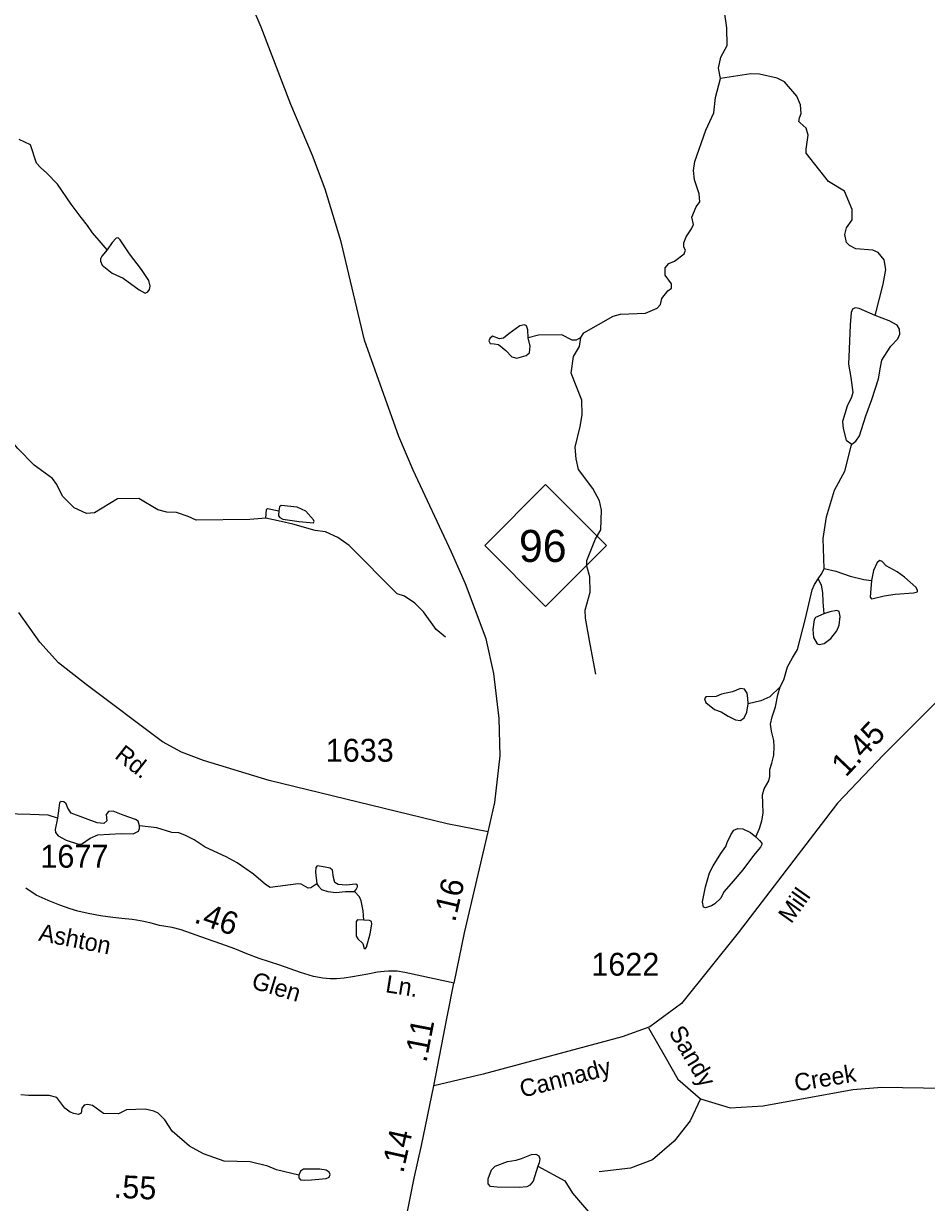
# Model space of a CAD drawing. Extents: x 2056842 to 2160602, y 826753 to 1016856.
# Drawn here: x 2122290 to 2127224, y 880850 to 887294 of the extents above; entities that cross this region are included whole.
import ezdxf

# ---------------------------------------------------------------- set-up
doc = ezdxf.new("R2010")
doc.units = 0
for name, color, linetype in [('Exist Hydrographic Misc Water Feature', 7, 'Continuous'), ('Exist Road Non-System Type 51', 7, 'Continuous'), ('Exist Road Non-System Type 51 Label', 7, 'Continuous'), ('Exist Road Primary NC Attributed', 7, 'Continuous'), ('Exist Road Primary NC Service Mileage Hundredths English Label', 7, 'Continuous'), ('Exist Road Primary NC Shield CELL', 7, 'Continuous'), ('Exist Road Primary NC Shield Number Label', 7, 'Continuous'), ('Exist Road Secondary Mileage Hundredths English Label', 7, 'Continuous'), ('Exist Road Secondary Type 51 Attributed', 7, 'Continuous'), ('Exist Road Secondary Type 51 Label', 7, 'Continuous'), ('Exist Road Secondary Type 51 Number Label', 7, 'Continuous')]:
    doc.layers.add(name, color=color, linetype=linetype)

msp = doc.modelspace()

# ---------------------------------------------------------------- linework, layer by layer
at = {"layer": 'Exist Hydrographic Misc Water Feature'}
for points in [[(2126099.1, 886994.1), (2126087, 887050.1), (2126100.8, 887110.2), (2126134.4, 887174.2), (2126134, 887270.3), (2126119.3, 887371.5), (2126111.2, 887438), (2126088.9, 887510), (2126040.7, 887583.7), (2126010.1, 887655.6), (2126010.1, 887699.7), (2126022, 887751.7), (2126037.6, 887787.7), (2126081.5, 887855.9), (2126181, 887972.3), (2126212.7, 888025.2), (2126233.5, 888106.3), (2126240.8, 888170.7), (2126240.8, 888297.5), (2126239.7, 888466.7)], [(2125335.5, 885578.9), (2125351.5, 885603), (2125512.9, 885693.8), (2125552.9, 885706), (2125689, 885710.6), (2125752.8, 885738.8), (2125770.6, 885758.9), (2125778.4, 885791), (2125810.2, 885833.1), (2125830.3, 885847.1), (2125830.3, 885871.1), (2125795.9, 885919), (2125795.7, 885958.9), (2125815.8, 885983.1), (2125847.7, 885995.2), (2125899.4, 886035.5), (2125907.2, 886055.5), (2125899.2, 886071.4), (2125899.2, 886095.4), (2125910.9, 886127.5), (2125940.6, 886171.5), (2125950.7, 886195.6), (2125942.5, 886235.5), (2125966.3, 886291.6), (2125986.2, 886319.8), (2125982.1, 886363.7), (2125955.8, 886439.5), (2125951.5, 886491.5), (2125959.3, 886539.6), (2126018.5, 886711.9), (2126062, 886806), (2126071.7, 886890), (2126099.1, 886994.1)], [(2126944.2, 885698.7), (2126988, 885870.2), (2127001.4, 885950.3), (2126993.4, 886002.2), (2126961.2, 886042), (2126931.2, 886056), (2126839.2, 886063.5), (2126802.9, 886081.4), (2126786.9, 886097.3), (2126778.7, 886141.3), (2126786.7, 886177.3), (2126818.5, 886221.4), (2126818.3, 886277.3), (2126775.8, 886377.2), (2126689.5, 886430.8), (2126566.9, 886586.3), (2126566, 886606.7), (2126577.5, 886683.6), (2126567.1, 886722), (2126534.3, 886752), (2126526.3, 886758), (2126529.9, 886778.1), (2126540, 886802.1), (2126535.7, 886850.1), (2126515.4, 886897.9), (2126449.2, 886975.6), (2126409.2, 886995.5), (2126311, 887017.1), (2126265, 887018.8), (2126099.1, 886994.1)], [(2122746.5, 886058), (2122702.9, 886107.9), (2122667.6, 886150.5), (2122639.5, 886190), (2122605.3, 886234.9), (2122550.7, 886306.7), (2122476.3, 886416.3), (2122418, 886476), (2122382, 886507.8), (2122361.7, 886531.7), (2122327.4, 886631.7), (2122265.3, 886661.3)], [(2122348.9, 884880), (2122258.7, 884971.6), (2122192.5, 885049.3), (2122152.3, 885067.1), (2121999.7, 885198.5), (2121839, 885391.6), (2121826.7, 885435.6), (2121810.7, 885461.5), (2121786.5, 885481.4), (2121754.5, 885493.3), (2121714.5, 885525.1), (2121558.3, 885578.4), (2121482, 885622), (2121369.8, 885665.6), (2121341.7, 885679.4), (2121305.4, 885721.2), (2121273.4, 885745.1), (2121203.5, 885766.8), (2120955, 885871.8), (2120698.5, 886002.6), (2120654.2, 886042.4), (2120635.9, 886098.2), (2120661.6, 886198.3), (2120665.3, 886258.4)], [(2122746.5, 886058), (2122718.5, 886022.7), (2122710.2, 886008.1), (2122710.2, 885994.6), (2122720.6, 885972.8), (2122773.5, 885929.1), (2122833.8, 885902.1), (2122922.1, 885838.7), (2122955.3, 885821), (2122969.9, 885827.3), (2122979.2, 885839.8), (2122981.3, 885859.5), (2122975.1, 885889.6), (2122934.5, 885949.9), (2122869.1, 886036.2), (2122817.2, 886112.1), (2122807.8, 886122.5), (2122796.4, 886120.4), (2122774.6, 886096.5), (2122746.5, 886058)], [(2126944.2, 885698.7), (2126856.9, 885736.1), (2126835.1, 885740.3), (2126820.5, 885733), (2126812.2, 885714.3), (2126808.1, 885646.7), (2126801.8, 885513.7), (2126798.7, 885432.6), (2126810.2, 885358.8), (2126821.6, 885276.7), (2126815.3, 885251.2), (2126790.4, 885202.3), (2126765.5, 885118.1), (2126768.6, 885079.7), (2126786.3, 885016.3), (2126815.8, 884995.7)], [(2126815.8, 884995.7), (2126839.2, 885011.7), (2126859, 885040.8), (2126892.2, 885149.9), (2126926.5, 885238.3), (2126962.9, 885351.6), (2126973.2, 885415), (2126980.5, 885453.4), (2126994, 885474.2), (2127030.4, 885530.3), (2127067.8, 885570.9), (2127078.2, 885596.8), (2127076.1, 885623.9), (2127064.6, 885645.7), (2127020, 885668.6), (2126944.2, 885698.7)], [(2125047.4, 885576), (2125046.4, 885619.7), (2125038.1, 885642.6), (2125027.7, 885646.7), (2125001.7, 885642.6), (2124941.4, 885597.9), (2124913.4, 885575), (2124890.5, 885570.8), (2124852.1, 885584.4), (2124837.6, 885572.9), (2124833.4, 885559.4), (2124840.7, 885545.9), (2124862.5, 885542.8), (2124886.4, 885539.7), (2124925.9, 885506.4), (2124958.1, 885473.1), (2124985.1, 885465.9), (2125036, 885480.4), (2125055.7, 885495), (2125057.8, 885530.3), (2125047.4, 885576)], [(2125335.5, 885578.9), (2125309.2, 885563.6), (2125287.5, 885562.8), (2125231.6, 885592.6), (2125103.4, 885590), (2125047.4, 885576)], [(2125417.5, 883737.7), (2125386.8, 883901.5), (2125360.1, 884043.3), (2125359.9, 884087.4), (2125385.8, 884185.5), (2125385.1, 884269.4), (2125368.9, 884327.3), (2125368.7, 884359.4), (2125416.3, 884477.5), (2125444.2, 884525.7), (2125447.7, 884633.6), (2125437.4, 884685.6), (2125401.1, 884753.4), (2125322.8, 884857.1), (2125310.5, 884915), (2125304.1, 884979), (2125331.6, 885091), (2125343.5, 885155.1), (2125341.1, 885235.1), (2125282.4, 885382.8), (2125295.9, 885474.9), (2125327.7, 885529), (2125335.5, 885578.9)], [(2126664.7, 884314.7), (2126660.6, 884479.9), (2126677.4, 884597), (2126720.9, 884743.2), (2126778.5, 884847.4), (2126811.9, 884983.6), (2126815.8, 884995.7)], [(2123614.3, 884589.6), (2123526.1, 884583.2), (2123234.1, 884579.9), (2123190.3, 884599.7), (2123125.9, 884621.4), (2123074, 884623.2), (2123024, 884635), (2122919.8, 884698.4), (2122803.7, 884696), (2122678.3, 884619.5), (2122634.2, 884615.3), (2122565.9, 884647), (2122503.8, 884710.6), (2122471.6, 884774.5), (2122447.6, 884806.4), (2122348.9, 884880)], [(2123614.3, 884589.6), (2123617, 884638.3), (2123623.2, 884643.5), (2123684.5, 884631)], [(2123684.5, 884631), (2123683.5, 884602.9), (2123690.7, 884593.6), (2123707.4, 884584.2), (2123796.7, 884571.8), (2123874.6, 884564.5), (2123878.8, 884571.8), (2123874.6, 884581.1), (2123832, 884627.9), (2123785.3, 884649.7), (2123698, 884659.1), (2123688.7, 884652.8), (2123684.5, 884631)], [(2124596.7, 883940.1), (2124544.6, 883981.8), (2124476.1, 884077.4), (2124428, 884125.2), (2124372, 884163.1), (2124331.8, 884176.8), (2124068.7, 884441.6), (2124008.4, 884485.3), (2123940.6, 884515), (2123884.6, 884522.8), (2123762.4, 884557.2), (2123698, 884571.8), (2123614.3, 884589.6)], [(2126632.5, 884258.8), (2126652.3, 884288.7), (2126664.7, 884314.7)], [(2126664.7, 884314.7), (2126728.1, 884300.1), (2126808.1, 884273.1), (2126881.8, 884254.4), (2126924.4, 884250.3)], [(2126924.4, 884250.3), (2126918.2, 884182.7), (2126917.1, 884158.8), (2126923.4, 884149.4), (2126932.7, 884150.5), (2126993, 884166.1), (2127053.2, 884175.4), (2127152.9, 884181.7), (2127174.8, 884186.9), (2127175.8, 884196.2), (2127165.4, 884212.8), (2127104.1, 884266.9), (2127064.6, 884297), (2127004.4, 884329.2), (2126982.6, 884354.2), (2126970.1, 884358.3), (2126954.5, 884348), (2126934.8, 884304.3), (2126924.4, 884250.3)], [(2126424.8, 883669), (2126444.5, 883706.7), (2126465.3, 883778.4), (2126491.3, 883826.2), (2126520.3, 883873), (2126534.9, 883928.1), (2126562.9, 884041.3), (2126599.3, 884198.5), (2126611.8, 884227.6), (2126632.5, 884258.8)], [(2126632.5, 884258.8), (2126648.1, 884224.1), (2126656.4, 884184.6), (2126657.5, 884133.6), (2126663.7, 884067.1)], [(2126663.7, 884067.1), (2126618, 884047.4), (2126610.7, 884033.9), (2126603.4, 883981.9), (2126607.6, 883937.2), (2126626.3, 883903.9), (2126637.7, 883899.8), (2126665.8, 883906), (2126702.1, 883932), (2126734.3, 883973.6), (2126747.8, 884004.8), (2126753, 884053.6), (2126746.8, 884079.6), (2126734.3, 884085.8), (2126695.9, 884078.6), (2126663.7, 884067.1)], [(2126424.8, 883669), (2126368.7, 883614.2), (2126319.9, 883591.3), (2126249.2, 883574.7)], [(2126291.8, 882849), (2126311.6, 882893.3), (2126324, 882935.9), (2126331.3, 882977.5), (2126329.2, 883031.5), (2126328.2, 883077.2), (2126336.5, 883111.5), (2126362.5, 883155.2), (2126368.7, 883178.1), (2126368.7, 883215.5), (2126380.1, 883251.8), (2126390.5, 883294.5), (2126392.6, 883341.2), (2126390.5, 883374.5), (2126378, 883425.8), (2126372.8, 883463.3), (2126381.2, 883504.8), (2126398.8, 883558.9), (2126411.3, 883625.4), (2126424.8, 883669)], [(2126249.2, 883574.7), (2126247.2, 883605.9), (2126244, 883632.9), (2126229.5, 883654.7), (2126207.7, 883658.9), (2126164.1, 883641.2), (2126104.8, 883627.7), (2126075.8, 883616.2), (2126018.6, 883614.2), (2126011.4, 883602.7), (2126018.6, 883583), (2126065.4, 883543.5), (2126102.8, 883531), (2126140.2, 883507.1), (2126180.7, 883488.4), (2126207.7, 883484.2), (2126228.5, 883498.8), (2126242, 883530), (2126249.2, 883574.7)], [(2122476.5, 882951.2), (2122424.5, 882966.8), (2122326.9, 882971), (2122187.6, 882973.5), (2122120.2, 882964.7), (2122045.5, 882967), (2121959.5, 882988.6), (2121873.2, 883026.2), (2121774.3, 883157.4), (2121744.2, 883212.5), (2121712.3, 883249.4), (2121643.4, 883299.8)], [(2122924.2, 882908.6), (2122915.8, 882933.6), (2122901.3, 882942.9), (2122833.8, 882966.8), (2122779.8, 882988.6), (2122753.8, 882987.6), (2122742.4, 882969.9), (2122744.5, 882935.6), (2122728.9, 882921.1), (2122692.5, 882925.2), (2122550.2, 882977.2), (2122532.6, 883004.2), (2122523.2, 883029.2), (2122510.7, 883039.6), (2122495.2, 883041.6), (2122486.8, 883034.4), (2122483.7, 883004.2), (2122476.5, 882951.2)], [(2122476.5, 882951.2), (2122463, 882888.9), (2122465, 882871.2), (2122479.6, 882853.5), (2122523.2, 882830.7), (2122584.5, 882809.9), (2122607.3, 882808.8), (2122654.1, 882841.1), (2122696.7, 882858.7), (2122823.4, 882866), (2122889.9, 882865), (2122919, 882879.5), (2122924.2, 882893), (2122924.2, 882908.6)], [(2123892.3, 882591.8), (2123860.1, 882569), (2123845.5, 882566.9), (2123807.1, 882588.7), (2123790.5, 882590.8), (2123637.8, 882571), (2123612.9, 882587.9), (2123546.4, 882644), (2123457, 882706.4), (2123398.2, 882739), (2123281.9, 882792.4), (2123223.3, 882832.1), (2123171.4, 882857.1), (2123139.2, 882869.5), (2123100.7, 882871.6), (2123018.7, 882897.6), (2122924.2, 882908.6)], [(2126291.8, 882849), (2126311.6, 882827.4), (2126325.1, 882812.8), (2126325.1, 882805.5), (2126316.8, 882791), (2126279.4, 882745.3), (2126220.1, 882667.3), (2126157.8, 882593.5), (2126116.3, 882546.7), (2126100.7, 882513.5), (2126068.5, 882482.3), (2126049.8, 882471.9), (2126016.6, 882459.4), (2126005.1, 882463.6), (2126001, 882492.7), (2126016.6, 882575.8), (2126039.4, 882651.7), (2126059.1, 882689.1), (2126099.7, 882757.7), (2126128.7, 882795.2), (2126136, 882818), (2126154.7, 882859.6), (2126172.4, 882885.6), (2126194.2, 882892.9), (2126220.1, 882891.8), (2126262.7, 882872.1), (2126291.8, 882849)], [(2124097.9, 882549.2), (2124107.3, 882559.6), (2124115.6, 882575.2), (2124114.5, 882584.5), (2124105.2, 882588.7), (2124052.2, 882584.5), (2124009.6, 882587.7), (2123992, 882599.1), (2123983.7, 882625.1), (2123978.5, 882665.6), (2123966, 882677), (2123939, 882683.3), (2123895.4, 882689.5), (2123887.1, 882681.2), (2123885, 882654.2), (2123892.3, 882591.8)], [(2123892.3, 882591.8), (2123901.6, 882579.3), (2123918.2, 882560.6), (2123952.5, 882549.2), (2123996.1, 882544), (2124050.1, 882550.2), (2124097.9, 882549.2)], [(2124149.9, 882393.3), (2124145.7, 882443.2), (2124135.3, 882498.3), (2124126, 882521.1), (2124097.9, 882549.2)], [(2124149.9, 882393.3), (2124114.5, 882394.3), (2124107.3, 882385), (2124107.3, 882351.7), (2124107.3, 882305), (2124116.6, 882291.4), (2124144.7, 882264.4), (2124151.9, 882238.4), (2124159.2, 882238.4), (2124163.4, 882245.7), (2124184.1, 882317.4), (2124193.5, 882371.5), (2124191.4, 882385), (2124181, 882390.2), (2124149.9, 882393.3)], [(2123794.6, 880997.9), (2123671.7, 881028.4), (2123625.8, 881048.2), (2123529.4, 881071.8), (2123385.5, 881075.2), (2123273.5, 881114.6), (2123197.4, 881157.9), (2123102.9, 881239.9), (2123062.7, 881301.8), (2123026.4, 881337.5), (2123002.4, 881349.4), (2122954.5, 881359.2), (2122853.5, 881355.8), (2122808.9, 881334), (2122727.8, 881335), (2122667.6, 881379.7), (2122639.6, 881384.9), (2122620.9, 881380.8), (2122608.4, 881364.1), (2122605.3, 881338.2), (2122589.7, 881329.8), (2122564.8, 881335), (2122545, 881343.4), (2122515.9, 881365.2), (2122471.3, 881423.4), (2122429.7, 881433.8), (2122316.5, 881433.8), (2122275, 881437.9)], [(2125101.4, 881047.2), (2125074.4, 880966.1), (2125056.7, 880943.2), (2125040.1, 880934.9), (2124998.6, 880931.8), (2124879.1, 880932.8), (2124841.7, 880937), (2124829.3, 880950.5), (2124829.3, 880978.6), (2124846.9, 881028.4), (2124867.7, 881047.2), (2124934.2, 881074.2), (2124983, 881081.5), (2125012.1, 881089.8), (2125065.1, 881111.6), (2125088.9, 881112.6), (2125105.6, 881104.3), (2125111.8, 881087.7), (2125107.6, 881066.9), (2125101.4, 881047.2)], [(2123794.6, 880997.9), (2123793.6, 880984.4), (2123804, 880974), (2123826.8, 880970.9), (2123864.2, 880974), (2123944.2, 880980.2), (2123959.8, 880988.5), (2123965, 881003.1), (2123959.8, 881015.6), (2123944.2, 881025.9), (2123909.9, 881031.1), (2123820.6, 881032.2), (2123802.9, 881020.7), (2123794.6, 880997.9)], [(2125101.4, 881047.2), (2125247.8, 880967.4), (2125290, 880899.5), (2125388.4, 880786.1)]]:
    msp.add_lwpolyline(points, dxfattribs=at)
at = {"layer": 'Exist Road Non-System Type 51'}
for points in [[(2125705.7, 881804.4), (2125796.3, 881644.9), (2125864.7, 881523.3), (2125990.1, 881416.8)], [(2125990.1, 881416.8), (2126150.7, 881366.4), (2126331.2, 881377.8), (2126822.5, 881466.2), (2126980.2, 881479.5), (2127320.3, 881473.8), (2127637.7, 881460.5), (2128621, 881448.1)], [(2125990.1, 881416.8), (2125933.1, 881295.1), (2125845.7, 881184.8), (2125727.9, 881082.1), (2125606.3, 881036.5), (2125435.3, 881017.4)]]:
    msp.add_lwpolyline(points, dxfattribs=at)
at = {"layer": 'Exist Road Primary NC Attributed'}
for points in [[(2124829.4, 882876.4), (2124864.8, 883036.3), (2124893.8, 883291.6), (2124889.1, 883496), (2124860.1, 883741.7), (2124818.3, 883930), (2124705.9, 884232.1), (2124629, 884404.2), (2124418.5, 884853.4), (2124340.6, 885036.9), (2124211.9, 885398.6), (2124153.9, 885563.1), (2124076.5, 885885.8), (2124026.2, 886101.7), (2123939.2, 886389.3), (2123869.9, 886573.7), (2123750.6, 886851.8), (2123588.6, 887274.4), (2123434.3, 887637.1)], [(2124642.5, 882048.5), (2124699.5, 882323.3), (2124829.4, 882876.4)], [(2124531.4, 881487.6), (2124604.5, 881865), (2124642.3, 882047.4)], [(2124380.8, 880762.7), (2124424, 880982.8), (2124463.9, 881161.5), (2124531.4, 881487.6)]]:
    msp.add_lwpolyline(points, dxfattribs=at)
at = {"layer": 'Exist Road Primary NC Shield CELL'}
msp.add_lwpolyline([(2124810.3, 884440.7), (2125143.3, 884773.7), (2125476.3, 884440.7), (2125143.3, 884107.7)], close=True, dxfattribs=at)
at = {"layer": 'Exist Road Secondary Type 51 Attributed'}
for points in [[(2124829.4, 882876.4), (2124605.2, 882919.2), (2123631.9, 883155.4), (2123273.2, 883266.2), (2123152.6, 883311.8), (2123050, 883366.9), (2122632.4, 883681.2), (2122481.3, 883800), (2122378.7, 883912.2), (2122264.2, 884075.2)], [(2127308, 883615.8), (2126990.2, 883296.8), (2126737.9, 883032), (2126195.9, 882324.2), (2125885.7, 881936.8), (2125712.8, 881809.4), (2125560.8, 881755.2), (2124801.2, 881550.3), (2124531.4, 881487.6)], [(2124642.5, 882048.5), (2124466.7, 882087.3), (2124373.4, 882106.3), (2124332.7, 882113.4), (2124315.5, 882114.6), (2124285.2, 882114), (2124261.5, 882112.9), (2124224.6, 882108.1), (2124172.4, 882098), (2124088, 882083.1), (2124042.9, 882076), (2124000.7, 882072.4), (2123965.1, 882071.3), (2123925.3, 882075.4), (2123874.8, 882084.9), (2123803.5, 882107.5), (2123690.7, 882146.1), (2123578.4, 882183.6), (2123510.1, 882209.1), (2123444.2, 882235.3), (2123367.5, 882263.8), (2123289.7, 882290.5), (2123151.9, 882339.3), (2123102.6, 882352.9), (2123033.7, 882363.6), (2122988, 882375.5), (2122947.6, 882385), (2122907.8, 882393.4), (2122883.4, 882396.3), (2122827, 882401.7), (2122778.3, 882406.4), (2122711.2, 882416.5), (2122644.1, 882428.4), (2122586.4, 882442.1), (2122544.9, 882455.2), (2122487.8, 882475.4), (2122424.3, 882500.3), (2122359.3, 882530), (2122303.4, 882566.9)]]:
    msp.add_lwpolyline(points, dxfattribs=at)

# ---------------------------------------------------------------- texts
at = {"layer": 'Exist Road Non-System Type 51 Label'}
for s, rotation, p in [('Sandy', 300.75555, (2125812.4, 881780.6)), ('Creek', 9.46145, (2126510.5, 881455.8))]:
    msp.add_text(s, height=95, rotation=rotation, dxfattribs=at).set_placement(p)
at = {"layer": 'Exist Road Primary NC Service Mileage Hundredths English Label'}
for s, rotation, p in [('.16', 76.78173, (2124648.1, 882377.8)), ('.11', 79.03562, (2124491.5, 881610.4)), ('.14', 77.41491, (2124365, 881005.4))]:
    msp.add_text(s, height=125, rotation=rotation, dxfattribs=at).set_placement(p)
at = {"layer": 'Exist Road Primary NC Shield Number Label'}
msp.add_text('96', height=175, dxfattribs=at).set_placement((2124997.4, 884351))
at = {"layer": 'Exist Road Secondary Mileage Hundredths English Label'}
for s, rotation, p in [('1.45', 46.38823, (2126783.1, 883170.1)), ('.46', 341.03277, (2123216.5, 882381.8)), ('.55', 357.17791, (2122780.9, 880875.9))]:
    msp.add_text(s, height=125, rotation=rotation, dxfattribs=at).set_placement(p)
at = {"layer": 'Exist Road Secondary Type 51 Label'}
for s, rotation, p in [('Rd.', 321.97872, (2122782.7, 883282.7)), ('Mill', 54.65267, (2126484.9, 882369.5)), ('Ashton', 348.7684, (2122368.3, 882281.8)), ('Glen', 343.39094, (2123530.3, 882021.8)), ('Ln.', 350.89088, (2124263.8, 881999.5)), ('Cannady', 14.55211, (2125015.4, 881421.3))]:
    msp.add_text(s, height=95, rotation=rotation, dxfattribs=at).set_placement(p)
at = {"layer": 'Exist Road Secondary Type 51 Number Label'}
for s, p in [('1633', (2123941.4, 883259)), ('1677', (2122382, 882679.6)), ('1622', (2125392.6, 882089.2))]:
    msp.add_text(s, height=125, dxfattribs=at).set_placement(p)

doc.saveas('drawing.dxf')
